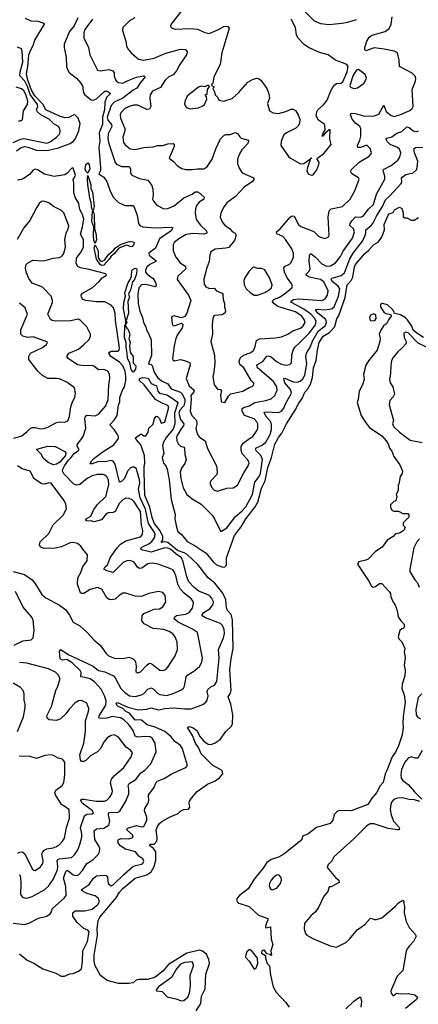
# Model space of a CAD drawing. Extents: x 2057697 to 2160550, y 827490 to 1016834.
# Tile 281 of 509: x 2121157 to 2124943, y 908609 to 917949. Entities that reach past the tile are written whole.
import ezdxf

# ---------------------------------------------------------------- set-up
doc = ezdxf.new("R2010")
doc.units = 0

msp = doc.modelspace()

# ---------------------------------------------------------------- linework, layer by layer
at = {"layer": '0CON20XD'}
for points in [[(2122695.4, 918035), (2122602, 917915), (2122590, 917895), (2122592.5, 917875), (2122635, 917860), (2122775, 917866.4), (2122845, 917858.2), (2122915, 917825.6), (2122955, 917816.9), (2123045, 917854.5), (2123095, 917883.3), (2123117.9, 917887.9), (2123135, 917884), (2123146.8, 917866.8), (2123134.7, 917825.3), (2123075.8, 917635), (2123060.8, 917525), (2123000, 917405), (2122990, 917345), (2122980, 917335), (2122981.7, 917321.7), (2123000, 917315), (2123000, 917305), (2122990, 917295), (2123007.5, 917265), (2123012.5, 917235), (2123035, 917212.5), (2123047.5, 917185), (2123095, 917176.2), (2123175, 917200), (2123235, 917254), (2123325, 917356), (2123367.5, 917382.5), (2123405, 917394), (2123425, 917390.8), (2123445.7, 917375), (2123505.5, 917295.5), (2123524.2, 917245), (2123529.2, 917205), (2123510, 917155), (2123528, 917085), (2123565, 917064.2), (2123615, 917059.2), (2123685, 917077.5), (2123735, 917100), (2123755, 917098.8), (2123775, 917086.2), (2123802.5, 917045), (2123818.6, 917005), (2123815, 916967.5), (2123805.4, 916944.6), (2123780.6, 916919.4), (2123691.2, 916875), (2123666.2, 916855), (2123640.8, 916795), (2123636.2, 916756.2), (2123711.3, 916651.3), (2123730, 916635), (2123825, 916582.5), (2123855.7, 916584.3), (2123920, 916630), (2123925, 916640), (2123927.5, 916635), (2123920, 916630), (2123889.2, 916545), (2123884.1, 916514.1), (2123896.4, 916486.4), (2123923.9, 916473.9), (2123945, 916477.5), (2123980, 916525), (2123998.8, 916575), (2124001.2, 916595), (2123981.2, 916625), (2123986, 916635), (2124045, 916680.8), (2124116, 916765), (2124102.5, 916815), (2124106.7, 916905), (2124095, 916902.5), (2124058, 916872), (2124035, 916843.3), (2124030, 916845), (2124035, 916866.7), (2124057.7, 916902.3), (2124055.7, 916945), (2124047.4, 916957.4), (2123993.8, 916995), (2123971.2, 917035), (2123978.8, 917075), (2123988.8, 917095), (2124041.7, 917141.7), (2124077.1, 917185), (2124113.1, 917275), (2124141.4, 917325), (2124165, 917342.9), (2124206, 917346), (2124225, 917360), (2124267.8, 917455), (2124277.3, 917505), (2124264.3, 917525), (2124157.5, 917565), (2124086.2, 917616.2), (2124005, 917638.9), (2123905, 917680.4), (2123860.9, 917710.8), (2123798.9, 917775), (2123784.5, 917805), (2123776.8, 917875), (2123735.9, 917955)], [(2123837.5, 918055), (2123955, 917938.6), (2124015, 917911.5), (2124095, 917904.5), (2124215, 917914.4), (2124275, 917924.4), (2124355, 917951.4)], [(2121234.9, 917505), (2121244.8, 917615), (2121255, 917650.9), (2121284.8, 917705.2), (2121300, 917755), (2121391.4, 917905), (2121381.2, 917915), (2121335, 917930), (2121266.1, 917936.1), (2121210.9, 917960.9)], [(2121708.1, 917965), (2121675, 917891.5), (2121628.4, 917835), (2121579.4, 917715), (2121577.8, 917685), (2121598.8, 917591.2), (2121602, 917505), (2121610, 917475), (2121628.2, 917448.2), (2121695, 917392.8), (2121739.2, 917345), (2121752.1, 917322.1), (2121764.2, 917255), (2121774.7, 917235), (2121835, 917188.3), (2121854.1, 917185.9), (2121885, 917199.3), (2121965, 917269.1), (2121985, 917270), (2122013.9, 917253.9), (2122016.5, 917245), (2121980.9, 917209.1), (2121964.3, 917165), (2121961.6, 917095), (2121944.6, 917025), (2121942.2, 916955), (2121912.6, 916875), (2121918.6, 916795), (2121908.5, 916738.5), (2121925.3, 916544.7), (2121923.2, 916516.8), (2121910, 916485), (2121954.7, 916454.7), (2121983.6, 916413.7), (2122012.7, 916332.7), (2122044.6, 916264.6), (2122095.5, 916215.5), (2122155.7, 916185.7), (2122237.4, 916187.4), (2122271.6, 916095), (2122284.3, 916015), (2122298.8, 915995), (2122325, 915983.5), (2122445, 915974.5), (2122595, 915980.6), (2122611.2, 915975), (2122594.4, 915945), (2122485, 915868.8), (2122447.2, 915782.8), (2122383.3, 915735), (2122388, 915715), (2122448.9, 915665), (2122450.6, 915655), (2122393.5, 915626.5), (2122366.2, 915605), (2122351.2, 915575), (2122352, 915555), (2122366.4, 915535), (2122423.8, 915493.8), (2122448.2, 915455), (2122453.3, 915426.7), (2122445, 915414.5), (2122356.3, 915436.3), (2122315, 915432.5), (2122289.2, 915405), (2122279.2, 915345), (2122281.7, 915255), (2122296.9, 915185), (2122322.2, 915125), (2122333.3, 915075), (2122356, 915036), (2122360.5, 915005), (2122385, 914966), (2122405, 914912.5), (2122408.4, 914765), (2122380, 914685), (2122405, 914677.8), (2122415, 914666.9), (2122433.5, 914605), (2122465, 914554), (2122505, 914523.5), (2122562.8, 914492.8), (2122595, 914448.3), (2122685, 914415.3), (2122698.6, 914398.6), (2122723.8, 914345), (2122726.3, 914325), (2122715, 914286.7), (2122678.6, 914245), (2122669.2, 914215), (2122682.9, 914155), (2122716.8, 914115), (2122713.2, 914096.8), (2122695, 914072.5), (2122651.6, 914005), (2122644.7, 913985), (2122650, 913955), (2122665, 913923.1), (2122685, 913904.4), (2122714.5, 913894.5), (2122721.1, 913885), (2122725.6, 913825), (2122738.6, 913775), (2122725, 913738.8), (2122692.5, 913695), (2122680.8, 913655), (2122686.8, 913595), (2122709.2, 913509.2), (2122745, 913445.7), (2122795, 913404.3), (2122881.3, 913351.3), (2122985, 913248), (2123005, 913218.8), (2123065, 913096.7), (2123075, 913096.2), (2123125, 913128.9), (2123205, 913235.5), (2123266.6, 913285), (2123305, 913328.7), (2123367.4, 913445), (2123389.8, 913560.2), (2123430.8, 913615), (2123442.7, 913645), (2123461.4, 913775), (2123447.9, 913815), (2123404.7, 913855), (2123396.8, 913875), (2123404.1, 913885.9), (2123458.9, 913911.1), (2123495, 913939.6), (2123535.2, 914015), (2123548.8, 914061.2), (2123548.6, 914105), (2123540.8, 914135), (2123495, 914187.7), (2123478.6, 914225), (2123495, 914229.7), (2123615, 914221.2), (2123643.4, 914236.6), (2123665.9, 914265), (2123681.4, 914305), (2123739.2, 914405), (2123729.4, 914439.4), (2123676.4, 914505), (2123664.3, 914545.7), (2123675, 914546.7), (2123755, 914514.7), (2123795, 914511.2), (2123821, 914519), (2123845, 914541.2), (2123865.7, 914575), (2123884.8, 914685.2), (2123874.8, 914755), (2123881.9, 914785), (2123912.7, 914835), (2123939.6, 914905), (2123991.5, 914995), (2124059.3, 915045), (2124071.2, 915075), (2124063.1, 915105), (2123988.5, 915165), (2123966.2, 915195), (2123985, 915203.8), (2124052.7, 915197.3), (2124098.2, 915201.8), (2124125, 915209.2), (2124142.5, 915225), (2124186, 915325), (2124196, 915395), (2124182, 915422), (2124124.9, 915464.9), (2124115, 915486), (2124125, 915497.8), (2124208.7, 915521.3), (2124243.3, 915546.7), (2124291, 915679), (2124324.3, 915735), (2124412.2, 915847.8), (2124434, 915896), (2124444.8, 915925), (2124444.4, 915955.6), (2124494.2, 915995), (2124510.2, 916015), (2124548.7, 916091.3), (2124601.7, 916175), (2124631.6, 916238.4), (2124673.6, 916276.4), (2124781.2, 916395), (2124787.1, 916415), (2124784.6, 916445), (2124790.9, 916455), (2124825, 916478.8), (2124895, 916496.4), (2124924.5, 916525), (2124932.1, 916545), (2124938.2, 916605), (2124905.4, 916685), (2124901.1, 916725), (2124915, 916735.5), (2124985, 916739.6)], [(2121848.1, 917955), (2121776.5, 917855), (2121766.7, 917825), (2121766.9, 917775), (2121810, 917685), (2121822.9, 917615), (2121895, 917470.8), (2121925, 917461.9), (2122004.4, 917475.6), (2122040, 917465), (2122053.1, 917445), (2122053.5, 917415), (2122062.5, 917385), (2122076.9, 917365), (2122095, 917352.9), (2122135, 917348), (2122188.5, 917371.5), (2122265, 917402.7), (2122335.5, 917415.5), (2122348.8, 917405), (2122305, 917353.6), (2122270.1, 917299.9), (2122235, 917280), (2122135.4, 917204.6), (2122052.9, 917167.1), (2122024.3, 917135.7), (2121987.5, 917025), (2121995, 916996.4), (2122027.5, 916955), (2122033.5, 916935), (2121998.1, 916865), (2121993.7, 916825), (2121998.9, 916785), (2122064.6, 916595), (2122075, 916578.5), (2122125, 916557), (2122196.2, 916555), (2122209.2, 916535), (2122208, 916495), (2122221.2, 916475), (2122293.5, 916443.5), (2122375, 916426.2), (2122411.4, 916375), (2122421.1, 916341.1), (2122424.5, 916285), (2122419.5, 916245), (2122426.2, 916226.2), (2122460.3, 916190.3), (2122525, 916153.1), (2122565, 916158.1), (2122625, 916182.5), (2122715, 916258.4), (2122795, 916293.5), (2122825, 916315.7), (2122845, 916317.1), (2122855, 916311.1), (2122907.5, 916265), (2122904.3, 916245), (2122862.7, 916217.3), (2122835.4, 916185), (2122825.4, 916155), (2122822.7, 916115), (2122832.8, 916052.8), (2122875, 915998.9), (2122932.5, 915945), (2122934, 915925), (2122905, 915913.8), (2122805, 915920), (2122738.7, 915911.3), (2122668.9, 915871.1), (2122625.4, 915834.6), (2122615.5, 915815), (2122615.4, 915755), (2122638.8, 915695), (2122680.9, 915640.8), (2122725.6, 915615), (2122733.1, 915605), (2122733.4, 915586.6), (2122658.8, 915515), (2122651.2, 915485), (2122760, 915335), (2122782.5, 915285), (2122744.5, 915165), (2122725, 915134.2), (2122695, 915120), (2122625, 915138.8), (2122606.4, 915133.6), (2122600, 915125), (2122604.1, 915064.1), (2122613.3, 915045), (2122635, 915047.1), (2122695, 915070), (2122702.9, 915062.9), (2122706.3, 915046.3), (2122699.6, 915025), (2122652.1, 914955), (2122639.3, 914925), (2122624, 914855), (2122608.8, 914735), (2122611.2, 914721.2), (2122623.3, 914713.3), (2122685, 914724.3), (2122740.9, 914710.9), (2122774.2, 914694.2), (2122775.6, 914675), (2122739.1, 914545), (2122767.5, 914475), (2122813.5, 914435), (2122810.2, 914419.8), (2122781.1, 914385), (2122784.8, 914345), (2122777.3, 914235), (2122793.1, 914195), (2122835.6, 914145), (2122840, 914115), (2122830.9, 914070.9), (2122846.9, 914015), (2122865, 913987.1), (2122920, 913955), (2122940.6, 913880.6), (2123026.9, 913715), (2123032.5, 913655), (2123028, 913635), (2122975, 913576.7), (2122962.5, 913555), (2122978, 913515), (2123005, 913486), (2123036.1, 913476.1), (2123125, 913506.2), (2123185, 913506.7), (2123225, 913533.3), (2123285, 913650), (2123326.9, 913715), (2123335.6, 913745), (2123325, 913772.5), (2123270.9, 913830.9), (2123260.3, 913865), (2123261.7, 913898.3), (2123278.5, 913931.5), (2123340, 913975), (2123370, 913995), (2123406.2, 914045), (2123417.1, 914075), (2123418.8, 914115), (2123410.5, 914135), (2123383.1, 914163.1), (2123290.5, 914195), (2123270.7, 914235), (2123271.1, 914258.9), (2123285, 914269.6), (2123335, 914285.9), (2123391.4, 914318.6), (2123495, 914335.4), (2123545, 914353.1), (2123581.1, 914385), (2123600.9, 914435), (2123598.8, 914465), (2123568.5, 914515), (2123415.6, 914645), (2123410.5, 914675), (2123465, 914706.2), (2123503.3, 914756.7), (2123515, 914761.1), (2123545, 914750.4), (2123596.9, 914705), (2123645, 914681.8), (2123685, 914672.7), (2123722.4, 914677.6), (2123736.9, 914695), (2123742.3, 914765), (2123753.2, 914815), (2123773.6, 914845), (2123809.8, 914880.2), (2123905, 914973.6), (2123965.7, 915055), (2123973.3, 915085), (2123958.7, 915115), (2123921.4, 915155), (2123855, 915201.2), (2123736.9, 915265), (2123731.1, 915275), (2123758, 915295), (2123805, 915301.5), (2124025, 915283.4), (2124058.5, 915301.5), (2124080, 915335), (2124087.7, 915375), (2124045, 915461.2), (2124012.9, 915485), (2123905.8, 915505), (2123876.7, 915525), (2123877.8, 915535), (2123905, 915561.9), (2123916.1, 915585), (2123907.5, 915655), (2123909.1, 915710.9), (2123915, 915726), (2123925, 915726), (2123965, 915695.7), (2124025, 915632.7), (2124069.4, 915610.6), (2124108.8, 915615), (2124155, 915643.1), (2124205, 915702.2), (2124228.3, 915751.7), (2124317.3, 915875), (2124335.4, 915935), (2124325.7, 915965.7), (2124293.8, 915995), (2124295.3, 916015), (2124310.1, 916039.9), (2124345, 916077.7), (2124395, 916076.4), (2124417.5, 916085), (2124469, 916151), (2124516.2, 916195), (2124544.5, 916295), (2124625.3, 916434.7), (2124624.7, 916465), (2124608.8, 916515), (2124612, 916528), (2124684.4, 916565), (2124747.1, 916615), (2124767, 916643), (2124776.4, 916685), (2124765, 916720), (2124745, 916737.3), (2124674.4, 916765), (2124644.5, 916795), (2124636.9, 916815), (2124640, 916825), (2124691.7, 916838.3), (2124737.9, 916872.1), (2124785, 916886.4), (2124835, 916932.1), (2124855, 916925.4), (2124895, 916893.5), (2124925, 916889.1), (2124945, 916894.5)], [(2122250, 917965), (2122200.8, 917939.2), (2122135.8, 917874.2), (2122134.2, 917845), (2122165.8, 917745), (2122171.7, 917701.7), (2122185, 917673.3), (2122216.2, 917635), (2122285, 917573.8), (2122334.1, 917564.1), (2122435, 917583.5), (2122545, 917632.5), (2122685, 917667.7), (2122732.5, 917665), (2122747.5, 917645), (2122741.1, 917615), (2122678.5, 917525), (2122647.3, 917462.7), (2122615, 917425.5), (2122572.9, 917405), (2122538.9, 917375), (2122495, 917304.4), (2122460.9, 917289.1), (2122419.1, 917270.9), (2122397.5, 917235), (2122394.5, 917205), (2122401.9, 917125), (2122390.9, 917099.1), (2122365, 917095.6), (2122279.1, 917139.1), (2122237.1, 917137.1), (2122205, 917129.3), (2122156.9, 917105), (2122116.5, 917065), (2122110, 917045), (2122114.6, 917015), (2122155.3, 916915), (2122155.2, 916894.8), (2122136.8, 916835), (2122142.7, 916785), (2122160.2, 916760.2), (2122205, 916724.5), (2122255, 916715.8), (2122335, 916735.6), (2122425, 916742.9), (2122465, 916755.6), (2122515, 916755.5), (2122565, 916771.5), (2122614.2, 916774.2), (2122622.7, 916762.7), (2122622.9, 916745), (2122576.2, 916635), (2122615.7, 916605.7), (2122655, 916562), (2122698.3, 916538.3), (2122735, 916528.6), (2122795, 916526.9), (2122845, 916534.2), (2122905, 916534), (2122935, 916548.8), (2122983.5, 916625), (2123019.2, 916725), (2123062.8, 916817.2), (2123095, 916850.8), (2123115, 916858.6), (2123155, 916859.2), (2123205, 916878), (2123225, 916870), (2123246.2, 916836.2), (2123260, 916825), (2123328.8, 916805), (2123331.2, 916795), (2123324, 916775), (2123267.2, 916712.8), (2123243.7, 916676.3), (2123224.5, 916625), (2123226.5, 916585), (2123240.5, 916540.5), (2123271.4, 916495), (2123371.3, 916451.3), (2123384, 916435), (2123368, 916415), (2123289.8, 916360.2), (2123205, 916272.5), (2123125, 916210), (2123098.1, 916175), (2123067.5, 916115), (2123061.4, 916075), (2123084.4, 916025), (2123105, 915999.4), (2123152, 915965), (2123175, 915939.2), (2123203, 915923), (2123214.2, 915905), (2123197.1, 915855), (2123142.1, 915787.9), (2123115, 915780), (2123015, 915771.9), (2122973.8, 915745), (2122963.3, 915715), (2122955.6, 915655), (2122933.6, 915595), (2122907.1, 915487.1), (2122908.8, 915438.8), (2122924, 915415), (2122958.5, 915398.5), (2123005, 915401.2), (2123026.4, 915376.4), (2123080, 915355), (2123086.9, 915345), (2123090.6, 915295), (2123102.9, 915255), (2123102.2, 915225), (2123111.5, 915185), (2123106.2, 915163.8), (2123079.8, 915150.2), (2123008.9, 915141.1), (2122997.1, 915132.9), (2122991.9, 915115), (2122984.6, 915055), (2122987.5, 914965), (2122970.8, 914895), (2123007.8, 914765), (2123008.8, 914688.8), (2123002.2, 914605), (2122992.2, 914565), (2123003.1, 914485), (2123035, 914443.3), (2123065, 914441.2), (2123073.3, 914435), (2123064.2, 914385), (2123070.7, 914330.7), (2123075, 914322.5), (2123105, 914317.5), (2123141.3, 914378.7), (2123161.1, 914398.9), (2123275.5, 914424.5), (2123335, 914459.2), (2123365, 914468), (2123378.3, 914481.7), (2123381.2, 914495), (2123376.2, 914505), (2123355, 914527.5), (2123286.1, 914645), (2123248.2, 914678.2), (2123240.7, 914705), (2123251.6, 914738.4), (2123282.6, 914767.4), (2123345, 914787.3), (2123375, 914806.9), (2123388.9, 914835), (2123405.4, 914905), (2123435, 914920.8), (2123585, 914929.2), (2123645, 914939.4), (2123704.6, 914965.4), (2123752.3, 914997.7), (2123822.9, 915022.9), (2123850, 915045), (2123866.9, 915075), (2123860, 915105), (2123837.2, 915137.2), (2123775, 915176.7), (2123608.6, 915228.6), (2123571.5, 915255), (2123557.1, 915275), (2123559.6, 915285), (2123572.2, 915295), (2123625, 915317.8), (2123668.7, 915345), (2123742, 915405), (2123749.2, 915420.8), (2123738.1, 915445), (2123698.3, 915498.3), (2123673.3, 915555), (2123666.2, 915593.8), (2123678.1, 915611.9), (2123719.4, 915630.6), (2123735.8, 915645), (2123758.1, 915695), (2123755.9, 915734.1), (2123740, 915775), (2123682.5, 915865), (2123655, 915891.1), (2123598.6, 915918.6), (2123596, 915935), (2123629.4, 915965), (2123725, 916074.3), (2123745, 916088.6), (2123765, 916084), (2123805.4, 916005.4), (2123828.3, 915988.3), (2123949.4, 915939.4), (2123995, 915896), (2124015, 915885.8), (2124055, 915873.8), (2124086.7, 915885), (2124096.7, 915905), (2124086.9, 916075), (2124095.7, 916135), (2124115, 916155.7), (2124222.1, 916177.9), (2124295.6, 916245), (2124341.4, 916325), (2124380, 916435), (2124375, 916448.8), (2124311.2, 916485), (2124302.5, 916505), (2124304, 916525), (2124382.2, 916597.8), (2124476, 916655), (2124496.2, 916675), (2124498.8, 916685), (2124485, 916726.7), (2124456.7, 916755), (2124445, 916755.5), (2124395, 916734.7), (2124367, 916737), (2124365.3, 916755), (2124386.9, 916805), (2124395.4, 916844.6), (2124397.8, 916915), (2124386.7, 916935), (2124345, 916966.7), (2124315.5, 917005), (2124300, 917045), (2124305, 917063.3), (2124345, 917058.9), (2124434.1, 917034.1), (2124525, 917036.2), (2124566.4, 917053.6), (2124615, 917136.2), (2124636.3, 917076.3), (2124685, 917039.1), (2124715, 917028.8), (2124768, 917045), (2124862, 917088), (2124884.2, 917105), (2124893.1, 917125), (2124883.6, 917286.4), (2124916.5, 917365), (2124919.3, 917389.3), (2124913.4, 917413.4), (2124885, 917440), (2124765.6, 917505.6), (2124761.7, 917565), (2124744.2, 917635), (2124715, 917649.5), (2124619.5, 917670.5), (2124525, 917682.7), (2124445, 917651.9), (2124435, 917663.3), (2124434.8, 917684.8), (2124452.4, 917745), (2124475, 917782), (2124505, 917801.3), (2124627.5, 917835), (2124664.7, 917865.3), (2124685.4, 917905), (2124694.7, 917975)], [(2121095, 916782.8), (2121165, 916815.7), (2121195, 916821.4), (2121415, 916778.6), (2121445, 916790), (2121506.9, 916833.1), (2121539.5, 916865), (2121542.9, 916895), (2121535, 916923.3), (2121525.6, 916935.6), (2121481.4, 916961.4), (2121435.6, 917005), (2121357.6, 917047.6), (2121324.8, 917075), (2121318, 917095), (2121330, 917125), (2121326.4, 917145), (2121257.4, 917237.4), (2121231.8, 917315), (2121205, 917366.4), (2121159.8, 917415), (2121161.4, 917455), (2121186.7, 917545), (2121181.2, 917651.2), (2121172.6, 917672.6), (2121135, 917687.1)], [(2121126.5, 916703.4), (2121165, 916734.3), (2121205, 916744.4), (2121235, 916739.8), (2121315, 916710.5), (2121419.2, 916709.2), (2121526.1, 916733.9), (2121635, 916774.7), (2121669.1, 916795), (2121683.9, 916815), (2121718.1, 916895), (2121732, 916965), (2121713.1, 917015), (2121680, 917045), (2121665, 917043.3), (2121625, 917019.5), (2121585, 917018.4), (2121535, 917033.1), (2121404.2, 917095), (2121377.3, 917147.3), (2121301.9, 917225), (2121270, 917280), (2121234.8, 917375), (2121221.9, 917435), (2121234.9, 917505)], [(2124335, 917297.1), (2124365, 917302), (2124428.8, 917345), (2124450, 917395), (2124437.7, 917427.7), (2124375, 917476.2), (2124355, 917469.2), (2124325, 917420.9), (2124293.8, 917325), (2124295, 917313.8), (2124305, 917304.4), (2124335, 917297.1)], [(2121145, 916988.8), (2121165, 916988.8), (2121185, 917000), (2121194.5, 917085), (2121231.1, 917145), (2121233.3, 917175), (2121215, 917239.1), (2121195, 917273.5), (2121175, 917292.2), (2121125, 917309.1)], [(2122775, 917103.3), (2122855, 917113.8), (2122895, 917130), (2122913.3, 917145), (2122933.3, 917195), (2122932.5, 917212.5), (2122920, 917235), (2122938.3, 917241.7), (2122940, 917285), (2122960, 917315), (2122948.3, 917328.3), (2122915, 917312.5), (2122885, 917317.5), (2122855, 917307.5), (2122750, 917225), (2122728.8, 917185), (2122721.7, 917151.7), (2122737, 917117), (2122775, 917103.3)], [(2121155, 909085.8), (2121226.6, 909026.6), (2121289.7, 908999.7), (2121376.4, 908946.4), (2121500, 908905), (2121550, 908875), (2121583, 908877), (2121633.6, 908896.4), (2121665, 908900), (2121716.1, 908923.9), (2121742.5, 908945), (2121754.3, 909015), (2121756.6, 909115), (2121799.8, 909205), (2121817.3, 909295), (2121805, 909310.3), (2121765, 909326.7), (2121702.5, 909385), (2121661.1, 909445), (2121660.6, 909475), (2121683.8, 909496.2), (2121775, 909496.4), (2121845, 909512.1), (2121898.5, 909555), (2121914.1, 909585), (2121903.2, 909615), (2121875, 909638.8), (2121795, 909659.2), (2121748.8, 909685), (2121741.2, 909695), (2121817.8, 909745), (2121856.7, 909805), (2121885, 909827.1), (2121955, 909833.8), (2121979.1, 909829.1), (2121989.6, 909815), (2121998.2, 909755), (2122025, 909733.2), (2122045, 909742.9), (2122148.4, 909841.6), (2122228, 909912), (2122255.5, 909925.5), (2122315, 909938.5), (2122325.7, 909945), (2122334.4, 909965), (2122325, 909988.6), (2122290, 910015), (2122258.1, 910055), (2122161.4, 910081.4), (2122117.3, 910107.3), (2122094.4, 910135), (2122087.5, 910155), (2122091.1, 910168.9), (2122117.3, 910182.7), (2122195, 910178.2), (2122230.4, 910189.6), (2122234.5, 910195.5), (2122228.5, 910215), (2122175.6, 910265), (2122180.9, 910279.1), (2122265, 910305.5), (2122317, 910293), (2122335.8, 910295), (2122363.3, 910355), (2122364.3, 910385), (2122341.1, 910445), (2122345.7, 910465), (2122375.6, 910515), (2122385, 910542.5), (2122380.8, 910595), (2122434.4, 910665), (2122449.1, 910710.9), (2122464.7, 910725.3), (2122530.6, 910749.4), (2122595, 910790.5), (2122663.6, 910823.6), (2122735.5, 910854.5), (2122750, 910875), (2122702.4, 911032.4), (2122685, 911064.3), (2122631.7, 911101.7), (2122596.9, 911145), (2122535, 911197.5), (2122445, 911238.5), (2122368.4, 911258.4), (2122315, 911303.8), (2122295, 911308.4), (2122255, 911304), (2122198.9, 911368.9), (2122165, 911387.4), (2122135, 911413.7), (2122092.2, 911435), (2122080, 911445), (2122072.2, 911465), (2122085, 911472.9), (2122185, 911426.7), (2122281, 911401), (2122365, 911408.4), (2122405, 911419.6), (2122475, 911403.1), (2122535, 911415.3), (2122618.7, 911421.3), (2122725, 911411.2), (2122785, 911412.7), (2122897.4, 911452.6), (2122925.5, 911474.5), (2122937.1, 911495), (2122945.6, 911535), (2122937.8, 911575), (2122942.9, 911595), (2122971.4, 911618.6), (2123008, 911635), (2123028.3, 911671.7), (2123052, 911892), (2123046.4, 911975), (2123093.6, 912086.3), (2123100.8, 912125), (2123098.8, 912165), (2123082.9, 912202.9), (2123065, 912220.3), (2122922.5, 912275), (2122890, 912295), (2122890.6, 912305), (2122905.6, 912325), (2122966.7, 912363.3), (2122995.4, 912405), (2122999.1, 912425), (2122979.1, 912465), (2122958.9, 912485), (2122859, 912529), (2122813.1, 912563.1), (2122762.9, 912615), (2122743.6, 912665), (2122711, 912805), (2122694.7, 912845), (2122640.6, 912880.6), (2122589, 912925), (2122565, 912936.9), (2122535, 912938.7), (2122405, 912898.1), (2122325, 912915.3), (2122307.8, 912925), (2122308.2, 912935), (2122318.2, 912945), (2122383.7, 912976.3), (2122412.3, 912997.7), (2122438.4, 913035), (2122443.8, 913065), (2122437, 913085), (2122378.9, 913168.9), (2122351.7, 913305), (2122301.7, 913411.7), (2122284.5, 913495), (2122296.5, 913555), (2122296.3, 913585), (2122273.8, 913663.8), (2122265, 913687.5), (2122245, 913702.5), (2122225, 913704), (2122205.6, 913694.4), (2122180, 913665), (2122153.1, 913595), (2122125, 913569.4), (2122105, 913561.2), (2122063, 913733), (2122045, 913761.1), (2122025, 913765.9), (2121965, 913755.9), (2121905, 913756.7), (2121845, 913736.7), (2121826.7, 913736.7), (2121838.6, 913765), (2121860.6, 913785), (2121948.5, 913851.5), (2122049.5, 913915), (2122094.6, 913975), (2122094.6, 913995), (2122084.6, 914015), (2122055, 914060.9), (2122012.5, 914105), (2122055, 914148.9), (2122083.1, 914195), (2122096.9, 914293.1), (2122109.4, 914325), (2122107.5, 914365), (2122132.9, 914435), (2122152.9, 914465), (2122164.7, 914525.3), (2122165.8, 914565), (2122158.1, 914615), (2122137.2, 914665), (2122105, 914698.8), (2122022.7, 914755), (2122004.5, 914785), (2122008.6, 914795), (2122025, 914802.9), (2122086.7, 914803.3), (2122100.4, 914815), (2122105.6, 914834.4), (2122065.8, 915095), (2122063.2, 915165), (2122047.3, 915215), (2122025, 915240), (2121965, 915273.3), (2121885, 915271.8), (2121785, 915284.6), (2121758, 915295), (2121742.9, 915315), (2121742, 915335), (2121753.3, 915355), (2121844.3, 915405), (2121912, 915465), (2121940.3, 915499.7), (2121980, 915525), (2121976.4, 915536.4), (2121817.7, 915577.7), (2121733.6, 915593.6), (2121708.9, 915608.9), (2121694.1, 915635), (2121697.1, 915685), (2121742.1, 915747.9), (2121764.2, 915795), (2121762.9, 915865), (2121733.1, 915915), (2121754.8, 915985), (2121765.5, 916055), (2121755, 916101.5), (2121727.8, 916147.8), (2121719, 916205), (2121684.8, 916265), (2121670, 916305), (2121671.9, 916401.9), (2121663.9, 916433.9), (2121681.4, 916458.6), (2121685.5, 916475), (2121665, 916538.8), (2121655, 916544), (2121607.2, 916492.8), (2121585, 916477.9), (2121485, 916462.4), (2121393.6, 916483.6), (2121325, 916524.6), (2121305, 916530), (2121285, 916520), (2121249.1, 916480.9), (2121198.6, 916445), (2121175, 916433.2), (2121135, 916424.8)], [(2121805, 916492.5), (2121785, 916511.1), (2121778.4, 916535), (2121784, 916575), (2121805, 916591.1), (2121818.2, 916575), (2121823.8, 916535), (2121805, 916492.5)], [(2121855, 916140), (2121845, 916148.8), (2121838.2, 916175), (2121837.3, 916215), (2121823.3, 916255), (2121802.8, 916385), (2121799.5, 916435), (2121805, 916470), (2121831.9, 916385), (2121832.2, 916345), (2121848, 916315), (2121864.7, 916175), (2121855, 916140)], [(2122583.9, 912743.9), (2122473.1, 912783.1), (2122415, 912793.8), (2122375, 912786.1), (2122315.8, 912744.2), (2122295, 912742.1), (2122275, 912755.6), (2122245, 912803.3), (2122205, 912817.7), (2122175, 912814.6), (2122140.1, 912799.9), (2122045, 912704.4), (2121985, 912719.1), (2121957.5, 912735), (2121965, 912754), (2121992.4, 912777.6), (2122019, 912851), (2122082, 912938), (2122115, 912971.9), (2122165.9, 913004.1), (2122305, 913042.5), (2122323.2, 913065), (2122327.3, 913102.7), (2122313.3, 913153.3), (2122305, 913281.9), (2122245, 913376.5), (2122225, 913394.4), (2122197.1, 913407.1), (2122165, 913408.5), (2122135, 913395.5), (2122105, 913362.9), (2122065, 913284.3), (2122045, 913272.5), (2121998.9, 913271.1), (2121981.2, 913265), (2121935, 913204.4), (2121865, 913184), (2121835, 913196), (2121805, 913191.1), (2121790, 913195), (2121784.4, 913205), (2121789.2, 913215), (2121831.5, 913238.5), (2121857.1, 913295), (2121892.5, 913345), (2121975, 913425.6), (2122002.3, 913535), (2122001.3, 913581.3), (2121985, 913611.4), (2121965, 913628.9), (2121945, 913635.4), (2121895.5, 913635.5), (2121845, 913620.9), (2121798, 913595), (2121729.4, 913540.6), (2121695, 913534.5), (2121671.3, 913541.3), (2121575, 913641.8), (2121562.9, 913665), (2121565.5, 913685), (2121582.7, 913717.3), (2121619.5, 913770.5), (2121645.8, 913795), (2121675.7, 913834.3), (2121717.5, 913865), (2121717.7, 913877.7), (2121702.1, 913902.1), (2121704.3, 913914.3), (2121760.7, 913995), (2121783.6, 914075), (2121776.2, 914163.8), (2121780.8, 914189.2), (2121795, 914196.2), (2121875, 914190.6), (2121905, 914206.1), (2121974.4, 914285), (2121995.8, 914345), (2122003.1, 914485), (2122014.4, 914545), (2122010, 914585), (2121995, 914614), (2121955, 914629.4), (2121905, 914628.1), (2121862.6, 914662.6), (2121845, 914669.4), (2121765, 914664.6), (2121705, 914673.1), (2121618.8, 914735), (2121606.2, 914755), (2121625, 914785.6), (2121715, 914823.3), (2121765, 914866.7), (2121816, 914915), (2121829.4, 914945), (2121828.5, 914965), (2121794.2, 915035), (2121735.5, 915095.5), (2121715, 915106.9), (2121637.9, 915092.1), (2121495, 915087.5), (2121464.5, 915094.5), (2121448.8, 915105), (2121425.6, 915155), (2121467.1, 915265), (2121468.6, 915285), (2121455.7, 915325.7), (2121372.3, 915412.3), (2121275, 915450), (2121243.3, 915495), (2121217.8, 915555), (2121213.1, 915595), (2121218.6, 915625), (2121231.1, 915638.9), (2121282.1, 915667.9), (2121385, 915660), (2121473.6, 915686.4), (2121536.1, 915693.9), (2121558, 915705), (2121572.9, 915725), (2121587.1, 915765), (2121591.4, 915795), (2121587.1, 915865), (2121597.3, 915925), (2121618.9, 915965), (2121623.2, 915993.2), (2121577.4, 916117.4), (2121555, 916140), (2121477.5, 916175), (2121435, 916210), (2121385, 916227.5), (2121365, 916222.5), (2121342.7, 916205), (2121315, 916164), (2121252.5, 916045), (2121195, 915973.3), (2121132.9, 915865)], [(2122833, 908547), (2122875.8, 908615), (2122885, 908686.2), (2122917.1, 908755), (2122926.2, 908895), (2122960, 908995), (2122954.7, 909035), (2122930.4, 909085), (2122892.9, 909112.9), (2122865, 909120.6), (2122745, 909092.4), (2122568.7, 908985), (2122517.7, 908922.3), (2122445, 908866.3), (2122375, 908843.1), (2122284.2, 908845), (2122263.2, 908836.8), (2122235, 908813.8), (2122192.7, 908807.3), (2122095, 908806.8), (2121988.5, 908835), (2121925, 908881.1), (2121875, 908974.5), (2121864.3, 909015), (2121863.1, 909075), (2121896.4, 909263.6), (2121894, 909326), (2121903.1, 909405), (2121916.7, 909435), (2122072.7, 909617.3), (2122105, 909672.5), (2122135, 909706.1), (2122255, 909803.9), (2122365, 909836.5), (2122405.2, 909864.8), (2122435.2, 909914.8), (2122449.7, 909975), (2122450.6, 910055), (2122426.7, 910086.7), (2122390, 910115), (2122395, 910127.1), (2122435, 910128.6), (2122458.6, 910155), (2122462.9, 910185), (2122454.5, 910265), (2122464.6, 910295), (2122484.6, 910325), (2122505.8, 910344.2), (2122585, 910387.1), (2122662.3, 910417.7), (2122686.7, 910445), (2122715, 910455.7), (2122760.5, 910459.5), (2122772, 910478), (2122767.1, 910515), (2122770.8, 910535), (2122787.5, 910565), (2122841.7, 910628.3), (2122942.1, 910697.9), (2123012.1, 910727.9), (2123055, 910757.5), (2123086.9, 910795), (2123078.9, 910825), (2122992.3, 910872.3), (2122879.4, 910985), (2122854.3, 911045), (2122826.3, 911085), (2122798.8, 911158.8), (2122749.2, 911235), (2122766.2, 911243.8), (2122805, 911232.7), (2122839.7, 911205), (2122869.5, 911145), (2122904.4, 911105), (2122947.5, 911075), (2122975, 911073.3), (2123015, 911087.5), (2123059.5, 911120.5), (2123115, 911196.7), (2123165.9, 911244.1), (2123176.7, 911265), (2123181.9, 911355), (2123163.6, 911455), (2123137.5, 911525), (2123160.4, 911559.6), (2123166.3, 911585), (2123154.2, 911785), (2123165.3, 911884.7), (2123185.4, 911984.6), (2123179.5, 912255), (2123166.4, 912306.4), (2123130, 912345), (2123120.5, 912370.5), (2123114.3, 912445), (2123087.4, 912507.4), (2123011.1, 912605), (2122945.5, 912655), (2122850.1, 912780.1), (2122746.3, 912875), (2122720, 912890), (2122655, 912912), (2122565, 912990.3), (2122533.1, 912996.9), (2122500.5, 912990.5), (2122515.2, 913014.8), (2122516.5, 913046.6), (2122489.7, 913099.7), (2122435, 913172.2), (2122415.9, 913225), (2122393.2, 913323.2), (2122344.7, 913434.7), (2122340.5, 913660.5), (2122338.7, 913705), (2122345.7, 913745.7), (2122341.6, 913815), (2122307.3, 913915), (2122262.5, 913965), (2122258.3, 913981.7), (2122305, 914017.5), (2122315, 914017.5), (2122335, 914002.5), (2122355, 914000), (2122376.7, 914035), (2122383.3, 914075), (2122425, 914112.5), (2122436.2, 914165), (2122453.9, 914186.1), (2122465, 914183.8), (2122483.8, 914165), (2122501.7, 914121.7), (2122535, 914130), (2122573.2, 914273.2), (2122565, 914290), (2122510.2, 914310.2), (2122446, 914346), (2122338.1, 914485), (2122295, 914524.7), (2122293.4, 914545), (2122324.5, 914554.5), (2122378.2, 914548.2), (2122405, 914497.1), (2122455.6, 914475), (2122469.4, 914425), (2122484.2, 914405), (2122555, 914389.1), (2122605, 914357.6), (2122653.8, 914323.8), (2122657.7, 914315), (2122628.6, 914215), (2122631.9, 914115), (2122615.8, 914065), (2122548.9, 913985), (2122518.8, 913935), (2122513, 913907), (2122526.2, 913835), (2122511.4, 913795), (2122522.3, 913742.3), (2122545, 913716.7), (2122556.7, 913685), (2122575.5, 913585), (2122596.6, 913396.6), (2122634, 913255), (2122628.9, 913215), (2122645.4, 913135), (2122658.5, 913095), (2122692.7, 913065), (2122747.5, 912997.5), (2122825, 912956.5), (2122928.4, 912888.4), (2122995, 912804.6), (2123027.4, 912777.4), (2123085, 912754.5), (2123105, 912759.5), (2123121.4, 912775), (2123122.1, 912845), (2123197.2, 913055), (2123261.4, 913138.6), (2123304.8, 913215), (2123392.2, 913327.8), (2123418.3, 913371.7), (2123453.2, 913505), (2123488.8, 913575), (2123515, 913701.9), (2123550, 913795), (2123578.7, 913921.3), (2123615, 913986.7), (2123646.5, 914025), (2123690.9, 914115), (2123774, 914245), (2123808.3, 914311.7), (2123840.5, 914355), (2123863.8, 914415), (2123893, 914447), (2123918.7, 914491.3), (2123937.1, 914552.9), (2123948.8, 914645), (2123973.8, 914715), (2123984.4, 914815), (2124000, 914885), (2124040.7, 914945), (2124098.9, 914981.1), (2124151.3, 915038.7), (2124167.7, 915112.3), (2124187.5, 915142.5), (2124246.8, 915313.2), (2124267.1, 915435), (2124305.1, 915474.9), (2124321.9, 915505), (2124337.3, 915605), (2124346.2, 915625), (2124435, 915729.5), (2124470.7, 915759.3), (2124517, 915813), (2124560.9, 915839.1), (2124597.5, 915885), (2124621.4, 915955), (2124619.2, 916005), (2124655, 916093.3), (2124665, 916106), (2124705, 916120), (2124716.1, 916143.9), (2124765, 916170), (2124787, 916157), (2124800, 916115), (2124800, 916080), (2124815, 916070), (2124835, 916067.5), (2124875, 916046.7), (2124905, 916047.5), (2124945, 916071.2)], [(2121875, 915826.7), (2121862.4, 915855), (2121857.1, 915905), (2121861.2, 915985), (2121843.6, 916035), (2121847, 916133), (2121855, 916133.3), (2121865.2, 916095), (2121866.7, 915965), (2121879.4, 915925), (2121886.1, 915865), (2121875, 915826.7)], [(2121935, 915617.2), (2121920.3, 915625), (2121885, 915678), (2121864.7, 915785), (2121875, 915813.8), (2121901.2, 915755), (2121902.8, 915692.8), (2121921.7, 915661.7), (2121935, 915656), (2121961.2, 915668.8), (2122004, 915725), (2122049, 915761), (2122067.5, 915785), (2122114.4, 915815), (2122196, 915844), (2122232.1, 915842.1), (2122242.9, 915835), (2122242.3, 915815), (2122225, 915795.5), (2122215, 915792.7), (2122170.8, 915809.2), (2122099.3, 915780.7), (2122058.3, 915731.7), (2122024.2, 915705.8), (2122005, 915673.9), (2121955, 915620.9), (2121935, 915617.2)], [(2122165, 915057.5), (2122164.3, 915095), (2122144.4, 915205.6), (2122145.5, 915265), (2122162.5, 915325), (2122156.2, 915356.2), (2122182.8, 915447.2), (2122207.5, 915482.5), (2122218.1, 915515), (2122222.1, 915567.9), (2122235, 915583.3), (2122255, 915591.4), (2122265, 915588), (2122269.2, 915575), (2122265, 915538), (2122248.2, 915485), (2122227.4, 915462.6), (2122210.7, 915385), (2122191.4, 915345), (2122199.2, 915315), (2122183.6, 915275), (2122189.6, 915165), (2122167.5, 915095), (2122173.3, 915075), (2122165, 915057.5)], [(2123415, 915334.2), (2123485, 915359.6), (2123526.9, 915385), (2123548.5, 915405), (2123554.5, 915435), (2123529.1, 915499.1), (2123484.4, 915574.4), (2123455, 915588.8), (2123415, 915588), (2123385, 915601.2), (2123375, 915600), (2123335.7, 915564.3), (2123298, 915505), (2123287.1, 915475), (2123289.4, 915435), (2123309.2, 915395), (2123348.7, 915358.7), (2123385, 915334.2), (2123415, 915334.2)], [(2121101.4, 913978.6), (2121178.1, 914001.9), (2121227.7, 914042.2), (2121255, 914069.1), (2121275, 914079.6), (2121305, 914080.9), (2121355, 914067.5), (2121385, 914070.4), (2121425, 914082.2), (2121505, 914128.9), (2121535, 914134.4), (2121585, 914129.2), (2121615, 914143.8), (2121630.6, 914185), (2121641.3, 914275), (2121657.7, 914322.3), (2121680.8, 914365), (2121686.1, 914403.9), (2121678, 914455), (2121605, 914509.2), (2121535, 914540.8), (2121505, 914545.8), (2121425, 914544.2), (2121373.1, 914573.1), (2121328.1, 914615), (2121243.3, 914725), (2121243.1, 914755), (2121260.8, 914785), (2121366.2, 914835), (2121411.7, 914868.3), (2121420, 914885), (2121415, 914892.5), (2121285, 914940.5), (2121234.6, 914935.4), (2121186.8, 914946.8), (2121168.1, 914965), (2121167.9, 915005), (2121231.4, 915155), (2121208.6, 915215), (2121155, 915260)], [(2124993.1, 914935), (2124928.7, 914975), (2124895, 915004.1), (2124880.4, 915040.4), (2124840.8, 915100.8), (2124820.2, 915120.2), (2124772.7, 915147.3), (2124710, 915165), (2124712.5, 915175), (2124702, 915195), (2124650, 915245), (2124603.9, 915256.1), (2124594, 915256), (2124583.9, 915246.1), (2124583.8, 915225), (2124614.1, 915174.1), (2124635, 915160), (2124683.3, 915153.3), (2124686, 915135), (2124658.6, 915101.4), (2124641.2, 915065), (2124612.5, 915045), (2124585.8, 915004.2), (2124571.2, 914965), (2124579.1, 914929.1), (2124576.5, 914895), (2124550.6, 914815), (2124468.2, 914711.8), (2124445, 914670), (2124422.5, 914585), (2124429.2, 914535), (2124414, 914485), (2124380, 914425), (2124371.2, 914345), (2124361.2, 914318.8), (2124398.9, 914195), (2124443.2, 914123.2), (2124480.7, 914080.7), (2124595, 914000), (2124636.2, 913955), (2124658, 913925), (2124668.8, 913885), (2124691.2, 913855), (2124711.2, 913805), (2124766, 913725), (2124791.2, 913665), (2124788.8, 913645), (2124770, 913615), (2124757, 913543), (2124750, 913535), (2124750, 913485), (2124733.3, 913445), (2124737.5, 913425), (2124730, 913385), (2124711.7, 913378.3), (2124690.7, 913359.3), (2124680, 913345), (2124680, 913325), (2124690, 913295), (2124710, 913285), (2124755, 913287.5), (2124795, 913263.3), (2124843.8, 913263.8), (2124853, 913253), (2124851.7, 913228.3), (2124800, 913175), (2124797.5, 913155), (2124817.5, 913135), (2124805.9, 913104.1), (2124765, 913078.8), (2124725, 913070), (2124702.5, 913045), (2124648.3, 913011.7), (2124600, 912945), (2124535, 912903.1), (2124467.7, 912832.3), (2124445, 912821.1), (2124377.5, 912805), (2124364, 912785), (2124473.1, 912623.1), (2124496.7, 912575), (2124515, 912566.2), (2124535, 912571.2), (2124575, 912600), (2124595, 912600), (2124667.5, 912525), (2124679.2, 912505), (2124683, 912473), (2124699.7, 912429.7), (2124722, 912395), (2124741.4, 912345), (2124752.5, 912285), (2124776.2, 912245), (2124805, 912216.7), (2124811.2, 912195), (2124802.5, 912175), (2124785, 912170), (2124768.8, 912155), (2124752, 912095), (2124758.8, 912075), (2124786.1, 912046.1), (2124813.3, 911985), (2124810, 911955), (2124818, 911895), (2124807.5, 911825), (2124817, 911777), (2124815.7, 911725), (2124790, 911645), (2124785.7, 911605.7), (2124809.5, 911545), (2124817.5, 911475), (2124800.4, 911335), (2124795.5, 911275), (2124800.4, 911235), (2124790, 911165), (2124755, 911061.5), (2124725, 910999.5), (2124694.5, 910955.5), (2124644.2, 910825), (2124629.3, 910795), (2124608.9, 910711.1), (2124580.3, 910679.7), (2124545, 910614.5), (2124505, 910568.1), (2124463.8, 910505), (2124305, 910445.4), (2124205, 910447.8), (2124175, 910440), (2124145, 910409.2), (2124131.1, 910355), (2124105.8, 910325), (2123975.7, 910284.3), (2123895, 910223.8), (2123843.3, 910205), (2123836.5, 910175), (2123820.5, 910155), (2123666.7, 910033.3), (2123615, 910004.3), (2123545, 909983.3), (2123505, 909953.2), (2123470.8, 909899.2), (2123436.4, 909863.6), (2123384.3, 909795.7), (2123327.3, 909702.7), (2123245, 909640.8), (2123222.5, 909615), (2123217.5, 909595), (2123225, 909576.7), (2123238.3, 909568.3), (2123337.5, 909535), (2123425, 909453.8), (2123513.6, 909423.6), (2123513.8, 909405), (2123497.1, 909375), (2123490.8, 909340.8), (2123495, 909332.5), (2123537.5, 909345), (2123546.7, 909225), (2123560, 909175), (2123541.2, 909115), (2123550, 909075), (2123545, 909070), (2123531.7, 909081.7), (2123505, 909087.5), (2123486.2, 909115), (2123475, 909121.4), (2123456.2, 909115), (2123454, 909095), (2123490.7, 909070.7), (2123491.2, 909045), (2123506.4, 908996.4), (2123530, 908975), (2123538.6, 908885), (2123564, 908775), (2123593.6, 908723.6), (2123684.3, 908625), (2123715, 908582.5)], [(2124515, 915093.1), (2124532.3, 915097.7), (2124542.5, 915115), (2124538, 915148), (2124517.5, 915157.5), (2124490, 915145), (2124478.1, 915125), (2124484.5, 915094.5), (2124515, 915093.1)], [(2122235, 914606.4), (2122225, 914611.2), (2122215, 914632.5), (2122202.8, 914692.8), (2122180, 914735), (2122178.7, 914785), (2122166.6, 914843.4), (2122169.1, 914885), (2122151.1, 914935), (2122155, 915052.5), (2122175, 915022.5), (2122185, 915017.5), (2122200.4, 914975), (2122202.7, 914955), (2122192.5, 914925), (2122206.2, 914885), (2122200.6, 914855), (2122207.5, 914795), (2122234.7, 914754.7), (2122234, 914695), (2122259.5, 914665), (2122256.7, 914635), (2122235, 914606.4)], [(2125020.8, 914840.8), (2124941, 914881), (2124845, 914976.7), (2124825, 914983.8), (2124803.8, 914976.2), (2124807.5, 914935), (2124826, 914895), (2124823.8, 914875), (2124790, 914835), (2124744.4, 914795.6), (2124702.5, 914745), (2124688.6, 914715), (2124680.8, 914665), (2124680, 914595), (2124668.8, 914535), (2124674.1, 914504.1), (2124700, 914465), (2124716.7, 914395), (2124705, 914370), (2124672.3, 914337.7), (2124666.4, 914296.4), (2124706, 914145), (2124696.7, 914115), (2124711.4, 914085), (2124763.1, 914035), (2124865, 913958.6), (2124978.2, 913938.2)], [(2121477.2, 913727.2), (2121428, 913748), (2121378.9, 913788.9), (2121365.3, 913825.3), (2121323.3, 913865), (2121320, 913875), (2121425, 913902.2), (2121495, 913898.6), (2121585, 913853.1), (2121596.2, 913836.2), (2121591.2, 913815), (2121537.3, 913752.7), (2121505, 913731.2), (2121477.2, 913727.2)], [(2121095, 912715.5), (2121203.8, 912685), (2121275.8, 912635), (2121301.4, 912605), (2121368, 912495), (2121405, 912464.5), (2121536.2, 912395), (2121592.7, 912352.7), (2121630.4, 912300.4), (2121665.7, 912235), (2121727.4, 912197.4), (2121796.6, 912136.6), (2121863, 912063), (2121922, 912015), (2121977.5, 911935), (2122000, 911915), (2122058.1, 911891.9), (2122139.1, 911889.1), (2122195, 911900), (2122229.4, 911889.4), (2122247.1, 911875), (2122255.4, 911855.4), (2122262.2, 911815), (2122260.8, 911765), (2122275, 911752), (2122305, 911762.5), (2122363.9, 911826.1), (2122385, 911840.6), (2122395, 911843.1), (2122415, 911835.6), (2122489.1, 911779.1), (2122515, 911775.8), (2122545, 911784), (2122564.5, 911805.5), (2122633.3, 911915), (2122655.5, 911975), (2122652.5, 912045), (2122633.3, 912095), (2122611.7, 912121.7), (2122575, 912145.4), (2122525, 912163.2), (2122425, 912172.7), (2122338.5, 912218.5), (2122317.9, 912245), (2122320.9, 912295), (2122335, 912315.6), (2122435, 912355.5), (2122485, 912360), (2122515, 912380), (2122544.4, 912425), (2122538.1, 912485), (2122515, 912514.4), (2122475, 912523.1), (2122385, 912504.4), (2122315, 912477.1), (2122255, 912481.5), (2122165, 912510), (2122135, 912510), (2122102.1, 912487.9), (2122065, 912452.5), (2122025, 912444.6), (2122007, 912447), (2121984.7, 912464.7), (2121937.3, 912547.3), (2121895, 912563.5), (2121825, 912544.4), (2121765.9, 912505.9), (2121745.9, 912505.9), (2121735, 912513.3), (2121706.4, 912595), (2121707.9, 912655), (2121736.1, 912705), (2121757.8, 912762.2), (2121797.1, 912815), (2121802.3, 912872.3), (2121756, 912925), (2121738.8, 912955), (2121705, 912981.2), (2121665, 912988), (2121635, 912985.6), (2121555, 912947.8), (2121495, 912934.6), (2121388.3, 912931.7), (2121354.2, 912944.2), (2121344.2, 912965.8), (2121352, 912995), (2121433.1, 913075), (2121474.2, 913155.8), (2121570.9, 913249.1), (2121600.3, 913309.7), (2121594.3, 913355), (2121575, 913390), (2121455, 913552.9), (2121435, 913554.4), (2121392.7, 913542.7), (2121367.3, 913547.3), (2121293.1, 913593.1), (2121255, 913665.5), (2121179.1, 913689.1), (2121136.5, 913716.5)], [(2124955.5, 913025), (2124929.1, 912995), (2124900.8, 912939.2), (2124860.9, 912735), (2124862.2, 912715), (2124908.6, 912635), (2124935.4, 912605.4), (2124952, 912565)], [(2121095, 909378.9), (2121205, 909364.3), (2121245, 909378.6), (2121335, 909425.8), (2121415, 909446), (2121445, 909466.2), (2121457.5, 909485), (2121465.8, 909515), (2121495.9, 909544.1), (2121580, 909615), (2121597.9, 909642.1), (2121595.7, 909725), (2121573.9, 909805), (2121595, 909867.1), (2121605, 909877.7), (2121615, 909877.5), (2121665, 909836.1), (2121695, 909831.3), (2121715, 909837.9), (2121755, 909877.8), (2121795, 909945.5), (2121850.4, 909979.6), (2121901.2, 910028.8), (2121914.5, 910055), (2121917.9, 910085), (2121911.8, 910105), (2121870.6, 910170.6), (2121865.5, 910255), (2121885, 910272.7), (2121955, 910280.3), (2122003.3, 910306.7), (2122014.2, 910345), (2122000, 910405), (2122001.4, 910425), (2122025, 910432), (2122085, 910427.8), (2122109.6, 910440.4), (2122165.3, 910534.7), (2122193.8, 910605), (2122195, 910647.5), (2122186.7, 910685), (2122195.4, 910704.6), (2122260.2, 910739.8), (2122305, 910800.5), (2122345, 910830), (2122401.9, 910888.1), (2122454.2, 911004.2), (2122442.5, 911085), (2122415, 911134.2), (2122395.3, 911145.3), (2122345, 911149.2), (2122283.6, 911143.7), (2122252.4, 911152.4), (2122235.4, 911205), (2122189.2, 911265), (2122146.6, 911306.6), (2122115, 911327.1), (2122035, 911338.6), (2121983.6, 911323.7), (2121925, 911318.9), (2121907.5, 911325), (2121912.3, 911345), (2121974.1, 911445), (2121977, 911485), (2121965, 911528.6), (2121929.5, 911599.5), (2121866.6, 911666.6), (2121825, 911696.1), (2121775, 911709.1), (2121738.8, 911715), (2121740, 911755), (2121732.5, 911775), (2121655, 911846.2), (2121605, 911880.8), (2121564.6, 911874.6), (2121540, 911885), (2121535.9, 911954.1), (2121547, 911973), (2121617, 911927), (2121855, 911815.3), (2121905, 911776.1), (2121965, 911761.1), (2122046.7, 911725), (2122065.2, 911705.2), (2122118.2, 911605), (2122156.7, 911565), (2122200, 911535), (2122255, 911528.2), (2122314.7, 911545.3), (2122335, 911555.6), (2122375, 911598.2), (2122405, 911612.1), (2122425, 911602.1), (2122465, 911558.5), (2122486.6, 911546.6), (2122555, 911538), (2122615, 911555.4), (2122695, 911592.9), (2122712.4, 911607.6), (2122721.4, 911625), (2122737.5, 911715), (2122755.3, 911734.7), (2122811.2, 911768.8), (2122866, 911814), (2122886, 911854), (2122893.8, 911895), (2122846.2, 912135), (2122797.2, 912167.2), (2122662.7, 912235), (2122624.3, 912265), (2122629.4, 912285), (2122645, 912296.2), (2122735, 912308.4), (2122767.9, 912325), (2122799.7, 912365), (2122808.8, 912415), (2122802.5, 912435), (2122786.4, 912455), (2122717.6, 912507.6), (2122681, 912551), (2122657.9, 912595), (2122643.7, 912665), (2122627.7, 912707.7), (2122610.3, 912730.3), (2122583.9, 912743.9)], [(2121105, 912016.9), (2121187.5, 912055), (2121265, 912066), (2121285.5, 912085), (2121294, 912155), (2121285.9, 912255.9), (2121268.5, 912285), (2121190.4, 912375), (2121115.8, 912525)], [(2121155, 909840), (2121164.7, 909814.7), (2121167.1, 909752.9), (2121165, 909650), (2121185, 909624), (2121215, 909615.7), (2121237.3, 909617.3), (2121275, 909632.5), (2121395, 909697.5), (2121431.3, 909728.7), (2121475, 909792.5), (2121514.8, 909885.2), (2121520.7, 909915), (2121514.2, 909965.8), (2121518.7, 909981.3), (2121535, 909988.3), (2121648.1, 910001.9), (2121677.8, 910025), (2121708.2, 910075), (2121729.6, 910125), (2121747.2, 910195), (2121748.2, 910225), (2121735.4, 910285), (2121773.3, 910396.7), (2121795, 910412.7), (2121845.4, 910414.6), (2121859.2, 910425), (2121848.5, 910445), (2121751.8, 910515), (2121736, 910545), (2121746.7, 910553.3), (2121765, 910555.3), (2121883.9, 910536.1), (2121963.8, 910536.2), (2121985, 910546.4), (2122013.5, 910575), (2122035, 910612), (2122039.6, 910635), (2122020.3, 910705), (2122027.9, 910745), (2122053.3, 910776.7), (2122144.5, 910855), (2122215.6, 910955), (2122227.5, 910995), (2122212.9, 911015), (2122168.8, 911048.8), (2122095, 911144), (2122054.1, 911165.9), (2122025, 911157.5), (2121987.1, 911135), (2121954.7, 911095.3), (2121924, 911036), (2121896, 911004), (2121830.6, 910965), (2121785, 910920), (2121765, 910910.6), (2121745, 910912.5), (2121735, 910927.5), (2121728.5, 910975), (2121767.3, 911085), (2121782.7, 911195), (2121782.4, 911255), (2121783.4, 911296.6), (2121811.9, 911385), (2121813.3, 911415), (2121794.5, 911464.5), (2121745, 911491.4), (2121715, 911488.1), (2121685, 911468.6), (2121629.1, 911410.9), (2121595, 911362.9), (2121545, 911318), (2121505, 911300), (2121435.8, 911305.8), (2121420.3, 911320.3), (2121416, 911345), (2121460, 911435), (2121499.4, 911585), (2121520.5, 911625), (2121539.4, 911685), (2121538.1, 911705), (2121523.7, 911733.7), (2121497.7, 911757.7), (2121431.9, 911791.9), (2121225, 911845.4), (2121155, 911851.2)], [(2121137.5, 911195), (2121194.4, 911335), (2121210, 911425), (2121209.4, 911455), (2121200.8, 911495), (2121200, 911555), (2121191.2, 911585), (2121163.3, 911615), (2121095, 911656)], [(2124975.7, 911555), (2124941.8, 911518.2), (2124918.8, 911405), (2124923.6, 911355), (2124934.7, 911334.7), (2124962.5, 911315)], [(2121138.9, 910041.1), (2121157.4, 910052.6), (2121185, 910054.5), (2121206.7, 910036.7), (2121275, 909893.8), (2121290.8, 909880.8), (2121305, 909878.8), (2121355, 909914), (2121377.1, 909945), (2121380.6, 909965), (2121368.2, 910035), (2121375.5, 910055), (2121389.6, 910070.4), (2121415, 910084.6), (2121475, 910092.7), (2121505, 910104.6), (2121535.6, 910125), (2121564.4, 910155), (2121581.4, 910185), (2121602.1, 910285), (2121629.5, 910375), (2121627.1, 910455), (2121555.2, 910505.2), (2121496.2, 910595), (2121489.6, 910615), (2121498.7, 910641.3), (2121559.2, 910685), (2121576.4, 910713.6), (2121585.4, 910784.6), (2121585.6, 910905), (2121565, 910934.2), (2121522.4, 910942.4), (2121479.1, 910969.1), (2121455, 910975.8), (2121395, 910968.6), (2121315, 910938.9), (2121255, 910959.4), (2121153.1, 910963.1)], [(2124980, 911015), (2124938, 910942), (2124915, 910942.5), (2124875, 910955.6), (2124845, 910942.9), (2124814.5, 910905), (2124784.1, 910835.9), (2124775.4, 910785), (2124779.2, 910755), (2124793.9, 910733.9), (2124845.2, 910695.2), (2124905.3, 910625), (2124976.5, 910555)], [(2124957.3, 910532.7), (2124907.4, 910547.4), (2124855, 910552), (2124792.7, 910567.3), (2124745, 910564.5), (2124708.8, 910551.2), (2124687.8, 910525), (2124681.2, 910505), (2124676.4, 910455), (2124683.8, 910405), (2124706.5, 910345), (2124755.8, 910295), (2124764, 910275), (2124760, 910265), (2124745, 910262.2), (2124655, 910276.2), (2124525, 910319.5), (2124485, 910321.1), (2124455, 910301.5), (2124331.7, 910178.3), (2124141, 910009), (2124117.6, 909962.4), (2124086.9, 909935), (2124076, 909905), (2124155, 909810), (2124188.8, 909785), (2124191.2, 909765), (2124115, 909724), (2124095, 909722.5), (2124082, 909678), (2124044.2, 909635), (2123995, 909526.7), (2123965, 909484.4), (2123920.9, 909449.1), (2123862.9, 909375), (2123859.4, 909325), (2123871.2, 909281.2), (2123885.5, 909265.5), (2123942, 909232), (2124105, 909164.2), (2124165, 909149.2), (2124255, 909193.8), (2124288, 909225), (2124361.2, 909315), (2124435, 909366.7), (2124486.4, 909423.6), (2124495, 909426.7), (2124525, 909413.3), (2124545, 909413.3), (2124595, 909430), (2124724.4, 909535.6), (2124755, 909572.5), (2124796.4, 909596.4), (2124807.5, 909585), (2124802.5, 909575), (2124812.5, 909535), (2124808.8, 909475), (2124826.2, 909395), (2124856.8, 909336.8), (2124913.3, 909275), (2124921.2, 909255), (2124895.8, 909204.2), (2124858.1, 909161.9), (2124836.7, 909135), (2124827.5, 909112.5), (2124795, 908930), (2124741.8, 908875), (2124682, 908735), (2124683.8, 908715), (2124705, 908687.5), (2124734.4, 908715.6), (2124775, 908707.9), (2124845, 908712.5), (2124909.9, 908699.9), (2124935.7, 908675), (2124927.1, 908655), (2124820, 908570)], [(2123555, 909693.8), (2123600.5, 909709.5), (2123633.8, 909755), (2123643.3, 909785), (2123641.7, 909811.7), (2123617, 909837), (2123595, 909833.3), (2123565, 909808), (2123544.3, 909785), (2123529.2, 909755), (2123526, 909735), (2123535, 909707.5), (2123555, 909693.8)], [(2123385, 908942.5), (2123402.5, 908955), (2123420, 908995), (2123416.7, 909045), (2123357.7, 909117.7), (2123345, 909126.2), (2123335, 909124), (2123313.9, 909106.1), (2123303.3, 909076.7), (2123302.7, 909055), (2123336.4, 909016.4), (2123385, 908942.5)], [(2122695, 908642.1), (2122715, 908643.3), (2122755.4, 908675), (2122769.2, 908715), (2122778.5, 908785), (2122776.9, 908885), (2122806.5, 908975), (2122804.5, 908994.5), (2122795, 909010), (2122725, 909006.7), (2122685, 908988.2), (2122647.3, 908945), (2122597.6, 908862.4), (2122476.2, 908775), (2122452.5, 908745), (2122457.5, 908737.5), (2122510.5, 908730.5), (2122558.2, 908678.2), (2122641, 908661), (2122695, 908642.1)], [(2124255.5, 908564.5), (2124331.9, 908638.1), (2124385, 908676.7), (2124395, 908677.5), (2124404.3, 908635), (2124398.3, 908581.7)]]:
    msp.add_lwpolyline(points, dxfattribs=at)

doc.saveas('drawing.dxf')
